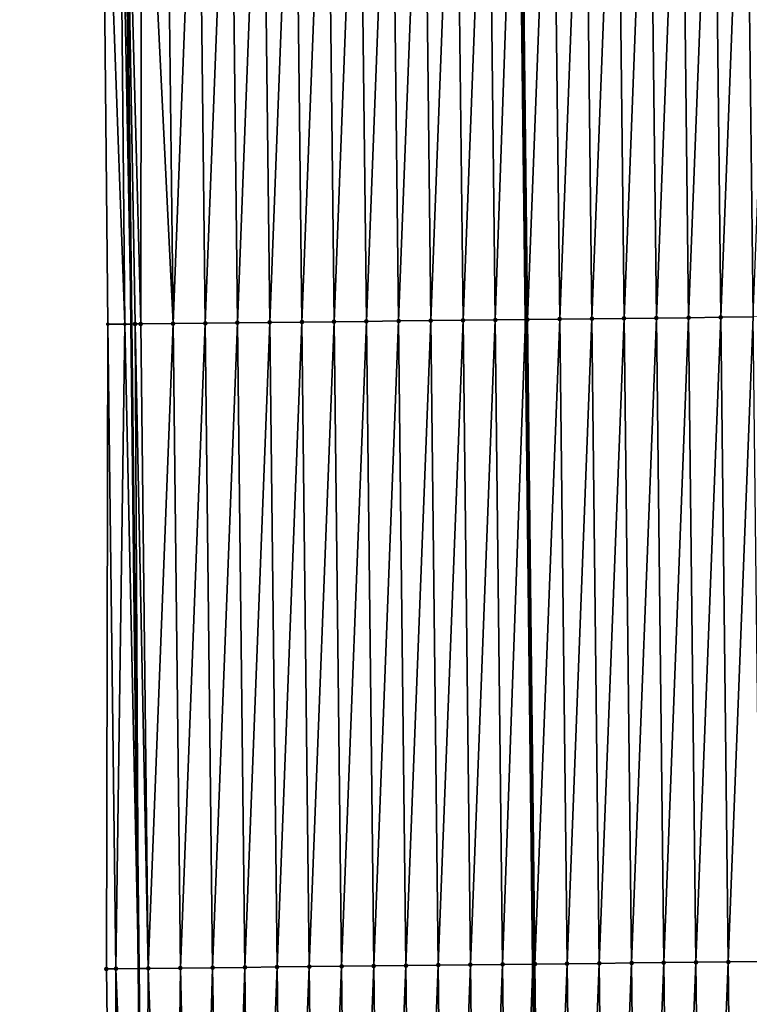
# Model space of a CAD drawing. Header units: feet. Extents: x 2007189 to 2022806, y 818621 to 837694.
# Tile 479 of 656: x 2011331 to 2011353, y 830966 to 830996. Entities that reach past the tile are written whole.
import ezdxf

# ---------------------------------------------------------------- set-up
doc = ezdxf.new("R2010")
doc.units = ezdxf.units.FT
doc.header["$MEASUREMENT"] = 0
for name, color, linetype, lineweight in [('EP_Travel Lane', 172, 'Continuous', 53), ('Road Shots', 141, 'Continuous', 100), ('Road X-Section', 40, 'Continuous', 13), ('STRIPING', 60, 'Continuous', 53)]:
    doc.layers.add(name, color=color, linetype=linetype, lineweight=lineweight)
doc.layers.add('I-77-MM17-21_SB-Surface-Border', color=7, linetype='Continuous')
doc.layers.add('I-77-MM17-21_SB-Surface-TIN', color=7, linetype='Continuous')

msp = doc.modelspace()

# ---------------------------------------------------------------- linework, layer by layer
at = {"layer": 'EP_Travel Lane'}
msp.add_polyline3d([(2011331.936866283, 831206.8001080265, 329.5410662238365), (2011332.136166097, 831186.8010767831, 329.5223725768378), (2011332.335465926, 831166.8020439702, 329.5043570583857), (2011332.534765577, 831146.8030291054, 329.4774771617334), (2011332.73406477, 831126.8040602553, 329.4276892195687), (2011332.93336375, 831106.8051126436, 329.3675566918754), (2011333.13266238, 831086.8062001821, 329.2897081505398), (2011333.33196047, 831066.807341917, 329.1850411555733), (2011333.550888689, 831046.8097852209, 329.0743161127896), (2011333.774220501, 831026.8112519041, 328.9776944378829), (2011333.997550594, 831006.812872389, 328.8552991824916), (2011334.220879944, 830986.8145594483, 328.7217223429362), (2011334.444209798, 830966.8162013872, 328.5956943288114), (2011334.667542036, 830946.8176298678, 328.5054617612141), (2011334.890869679, 830926.8194697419, 328.3462590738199), (2011335.114201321, 830906.8209515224, 328.2471406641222)], dxfattribs=at)
at = {"layer": 'I-77-MM17-21_SB-Surface-Border', "color": 3, "linetype": 'Continuous', "lineweight": -3}
msp.add_polyline3d([(2011334.321755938, 830906.8119848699, 328.2276932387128), (2011334.609498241, 830926.8162918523, 328.3383683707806), (2011333.711812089, 830946.8068286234, 328.4798258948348), (2011333.451623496, 830966.8049746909, 328.5705658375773), (2011333.498299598, 830986.8063980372, 328.7015235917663), (2011333.301015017, 831006.8049576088, 328.8437994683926), (2011333.387216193, 831026.8068916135, 328.9650565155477), (2011333.51373414, 831046.809365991, 329.0732064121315), (2011332.543878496, 831066.7983702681, 329.1665862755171), (2011332.490458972, 831086.7988813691, 329.2785773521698), (2011331.806501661, 831106.7922686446, 329.3489335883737), (2011331.15680768, 831126.7861378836, 329.3741759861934), (2011331.214683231, 831146.788001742, 329.4462356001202), (2011331.234529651, 831166.7895062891, 329.4807859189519), (2011330.761466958, 831186.7854607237, 329.4734304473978), (2011331.28316584, 831206.7926658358, 329.5259380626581), (2011331.552098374, 831226.7970140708, 329.5622705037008)], dxfattribs=at)
at = {"layer": 'I-77-MM17-21_SB-Surface-TIN', "color": 128, "linetype": 'Continuous', "lineweight": -3}
for points in [[(2011336.520043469, 830986.8406288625, 328.7690932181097), (2011337.290768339, 831006.8502335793, 328.9197068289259), (2011336.290833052, 831006.838856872, 328.9056084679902)], [(2011336.520043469, 830986.8406288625, 328.7690932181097), (2011337.51997894, 830986.8519895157, 328.7858837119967), (2011337.290768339, 831006.8502335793, 328.9197068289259)], [(2011337.51997894, 830986.8519895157, 328.7858837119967), (2011338.290703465, 831006.8616242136, 328.9314697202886), (2011337.290768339, 831006.8502335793, 328.9197068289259)], [(2011337.51997894, 830986.8519895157, 328.7858837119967), (2011338.519914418, 830986.8633495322, 328.8027809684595), (2011338.290703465, 831006.8616242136, 328.9314697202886)], [(2011338.519914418, 830986.8633495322, 328.8027809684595), (2011339.290638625, 831006.8730119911, 328.9437116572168), (2011338.290703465, 831006.8616242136, 328.9314697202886)], [(2011338.519914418, 830986.8633495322, 328.8027809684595), (2011339.519849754, 830986.8747219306, 328.8176018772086), (2011339.290638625, 831006.8730119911, 328.9437116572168)], [(2011339.519849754, 830986.8747219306, 328.8176018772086), (2011340.290573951, 831006.8843852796, 328.9583833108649), (2011339.290638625, 831006.8730119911, 328.9437116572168)], [(2011339.519849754, 830986.8747219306, 328.8176018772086), (2011340.519784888, 830986.8861119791, 328.8294630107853), (2011340.290573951, 831006.8843852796, 328.9583833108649)], [(2011340.519784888, 830986.8861119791, 328.8294630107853), (2011341.290509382, 831006.8957494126, 328.9745902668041), (2011340.290573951, 831006.8843852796, 328.9583833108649)], [(2011340.519784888, 830986.8861119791, 328.8294630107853), (2011341.519720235, 830986.8974834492, 328.8444395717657), (2011341.290509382, 831006.8957494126, 328.9745902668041)], [(2011341.519720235, 830986.8974834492, 328.8444395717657), (2011342.290444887, 831006.907107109, 328.991876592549), (2011341.290509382, 831006.8957494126, 328.9745902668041)], [(2011341.519720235, 830986.8974834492, 328.8444395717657), (2011342.519655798, 830986.9088359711, 328.8625936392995), (2011342.290444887, 831006.907107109, 328.991876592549)], [(2011342.519655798, 830986.9088359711, 328.8625936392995), (2011343.290380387, 831006.9184651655, 329.0091025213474), (2011342.290444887, 831006.907107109, 328.991876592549)], [(2011342.519655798, 830986.9088359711, 328.8625936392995), (2011343.519591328, 830986.9201915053, 328.8802425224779), (2011343.290380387, 831006.9184651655, 329.0091025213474)], [(2011343.519591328, 830986.9201915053, 328.8802425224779), (2011344.290315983, 831006.9298149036, 329.0277233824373), (2011343.290380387, 831006.9184651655, 329.0091025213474)], [(2011343.519591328, 830986.9201915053, 328.8802425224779), (2011344.519527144, 830986.9315220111, 328.9020885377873), (2011344.290315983, 831006.9298149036, 329.0277233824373)], [(2011344.519527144, 830986.9315220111, 328.9020885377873), (2011345.290251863, 831006.9411398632, 329.0504994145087), (2011344.290315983, 831006.9298149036, 329.0277233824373)], [(2011344.519527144, 830986.9315220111, 328.9020885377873), (2011345.519463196, 830986.9428319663, 328.9273806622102), (2011345.290251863, 831006.9411398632, 329.0504994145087)], [(2011345.519463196, 830986.9428319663, 328.9273806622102), (2011346.219266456, 831006.9516613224, 329.0717050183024), (2011345.290251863, 831006.9411398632, 329.0504994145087)], [(2011345.519463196, 830986.9428319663, 328.9273806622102), (2011346.455296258, 830986.9534227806, 328.9500609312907), (2011346.219266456, 831006.9516613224, 329.0717050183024)], [(2011346.290187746, 831006.9524645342, 329.0733238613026), (2011346.219266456, 831006.9516613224, 329.0717050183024), (2011346.455296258, 830986.9534227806, 328.9500609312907)], [(2011346.519399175, 830986.9541482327, 328.9516144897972), (2011347.290123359, 831006.9638127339, 329.0922027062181), (2011346.290187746, 831006.9524645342, 329.0733238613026)], [(2011346.519399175, 830986.9541482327, 328.9516144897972), (2011346.290187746, 831006.9524645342, 329.0733238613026), (2011346.455296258, 830986.9534227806, 328.9500609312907)], [(2011346.519399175, 830986.9541482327, 328.9516144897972), (2011347.519334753, 830986.9654995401, 328.9699722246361), (2011347.290123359, 831006.9638127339, 329.0922027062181)], [(2011347.519334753, 830986.9654995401, 328.9699722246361), (2011348.290058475, 831006.9752043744, 329.1037968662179), (2011347.290123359, 831006.9638127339, 329.0922027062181)], [(2011347.519334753, 830986.9654995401, 328.9699722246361), (2011348.519269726, 830986.9769036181, 328.9794806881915), (2011348.290058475, 831006.9752043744, 329.1037968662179)], [(2011348.519269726, 830986.9769036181, 328.9794806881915), (2011349.289993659, 831006.9865900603, 329.1163895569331), (2011348.290058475, 831006.9752043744, 329.1037968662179)], [(2011348.519269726, 830986.9769036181, 328.9794806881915), (2011349.519204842, 830986.9882952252, 328.9910804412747), (2011349.289993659, 831006.9865900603, 329.1163895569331)], [(2011349.519204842, 830986.9882952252, 328.9910804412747), (2011350.289929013, 831006.9979608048, 329.1314878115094), (2011349.289993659, 831006.9865900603, 329.1163895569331)], [(2011349.519204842, 830986.9882952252, 328.9910804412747), (2011350.519140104, 830986.9996741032, 329.0048147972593), (2011350.289929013, 831006.9979608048, 329.1314878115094)], [(2011350.519140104, 830986.9996741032, 329.0048147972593), (2011351.289864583, 831007.0093128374, 329.1497239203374), (2011350.289929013, 831006.9979608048, 329.1314878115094)], [(2011350.519140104, 830986.9996741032, 329.0048147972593), (2011351.51907552, 830987.0110395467, 329.0208019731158), (2011351.289864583, 831007.0093128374, 329.1497239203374)], [(2011351.51907552, 830987.0110395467, 329.0208019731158), (2011352.289799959, 831007.0206817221, 329.1651340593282), (2011351.289864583, 831007.0093128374, 329.1497239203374)], [(2011351.51907552, 830987.0110395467, 329.0208019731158), (2011352.519010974, 830987.022401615, 329.0373551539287), (2011352.289799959, 831007.0206817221, 329.1651340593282)], [(2011352.519010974, 830987.022401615, 329.0373551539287), (2011353.289735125, 831007.0320690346, 329.1774539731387), (2011352.289799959, 831007.0206817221, 329.1651340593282)], [(2011352.519010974, 830987.022401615, 329.0373551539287), (2011353.518946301, 830987.0337748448, 329.052036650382), (2011353.289735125, 831007.0320690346, 329.1774539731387)], [(2011353.518946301, 830987.0337748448, 329.052036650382), (2011354.28967042, 831007.0434450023, 329.1916763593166), (2011353.289735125, 831007.0320690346, 329.1774539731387)], [(2011334.029600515, 830986.8123876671, 328.7182726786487), (2011333.841603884, 831006.8110980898, 328.8531045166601), (2011333.301015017, 831006.8049576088, 328.8437994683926)], [(2011333.498299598, 830986.8063980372, 328.7015235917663), (2011334.029600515, 830986.8123876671, 328.7182726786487), (2011333.301015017, 831006.8049576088, 328.8437994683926)], [(2011333.841603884, 831006.8110980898, 328.8531045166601), (2011334.220879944, 830986.8145594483, 328.7217223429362), (2011333.997550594, 831006.812872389, 328.8552991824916)], [(2011334.029600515, 830986.8123876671, 328.7182726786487), (2011334.220879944, 830986.8145594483, 328.7217223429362), (2011333.841603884, 831006.8110980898, 328.8531045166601)], [(2011334.520172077, 830986.8179468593, 328.7289214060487), (2011334.537266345, 831006.8190130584, 328.8628946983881), (2011333.997550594, 831006.812872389, 328.8552991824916)], [(2011334.340910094, 830986.8159222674, 328.7238870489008), (2011334.520172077, 830986.8179468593, 328.7289214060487), (2011333.997550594, 831006.812872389, 328.8552991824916)], [(2011334.340910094, 830986.8159222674, 328.7238870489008), (2011333.997550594, 831006.812872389, 328.8552991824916), (2011334.220879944, 830986.8145594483, 328.7217223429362)], [(2011334.520172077, 830986.8179468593, 328.7289214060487), (2011335.520107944, 830986.829272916, 328.7515134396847), (2011334.537266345, 831006.8190130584, 328.8628946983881)], [(2011335.520107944, 830986.829272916, 328.7515134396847), (2011335.290897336, 831006.8275175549, 328.8852401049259), (2011334.537266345, 831006.8190130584, 328.8628946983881)], [(2011335.520107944, 830986.829272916, 328.7515134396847), (2011336.290833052, 831006.838856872, 328.9056084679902), (2011335.290897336, 831006.8275175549, 328.8852401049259)], [(2011335.520107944, 830986.829272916, 328.7515134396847), (2011336.520043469, 830986.8406288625, 328.7690932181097), (2011336.290833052, 831006.838856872, 328.9056084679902)], [(2011349.74841686, 830966.9899276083, 328.877970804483), (2011350.519140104, 830986.9996741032, 329.0048147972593), (2011349.519204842, 830986.9882952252, 328.9910804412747)], [(2011349.74841686, 830966.9899276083, 328.877970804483), (2011350.748352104, 830967.0013079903, 328.8914536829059), (2011350.519140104, 830986.9996741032, 329.0048147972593)], [(2011350.748352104, 830967.0013079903, 328.8914536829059), (2011351.51907552, 830987.0110395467, 329.0208019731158), (2011350.519140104, 830986.9996741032, 329.0048147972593)], [(2011350.748352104, 830967.0013079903, 328.8914536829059), (2011351.748287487, 830967.0126763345, 328.9069552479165), (2011351.51907552, 830987.0110395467, 329.0208019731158)], [(2011351.748287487, 830967.0126763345, 328.9069552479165), (2011352.519010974, 830987.022401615, 329.0373551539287), (2011351.51907552, 830987.0110395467, 329.0208019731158)], [(2011351.748287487, 830967.0126763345, 328.9069552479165), (2011352.748222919, 830967.0240403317, 328.9231857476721), (2011352.519010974, 830987.022401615, 329.0373551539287)], [(2011352.748222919, 830967.0240403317, 328.9231857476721), (2011353.518946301, 830987.0337748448, 329.052036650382), (2011352.519010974, 830987.022401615, 329.0373551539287)], [(2011352.748222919, 830967.0240403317, 328.9231857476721), (2011353.748158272, 830967.0354112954, 328.9382480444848), (2011353.518946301, 830987.0337748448, 329.052036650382)], [(2011333.451623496, 830966.8049746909, 328.5705658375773), (2011333.749447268, 830966.8083369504, 328.57916039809), (2011333.498299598, 830986.8063980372, 328.7015235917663)], [(2011333.749447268, 830966.8083369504, 328.57916039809), (2011334.029600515, 830986.8123876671, 328.7182726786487), (2011333.498299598, 830986.8063980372, 328.7015235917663)], [(2011333.749447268, 830966.8083369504, 328.57916039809), (2011334.444209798, 830966.8162013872, 328.5956943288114), (2011334.029600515, 830986.8123876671, 328.7182726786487)], [(2011334.029600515, 830986.8123876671, 328.7182726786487), (2011334.444209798, 830966.8162013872, 328.5956943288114), (2011334.220879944, 830986.8145594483, 328.7217223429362)], [(2011334.340910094, 830986.8159222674, 328.7238870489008), (2011334.220879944, 830986.8145594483, 328.7217223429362), (2011334.444209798, 830966.8162013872, 328.5956943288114)], [(2011334.749383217, 830966.8196558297, 328.6029568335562), (2011334.520172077, 830986.8179468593, 328.7289214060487), (2011334.340910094, 830986.8159222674, 328.7238870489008)], [(2011334.749383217, 830966.8196558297, 328.6029568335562), (2011334.340910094, 830986.8159222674, 328.7238870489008), (2011334.444209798, 830966.8162013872, 328.5956943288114)], [(2011334.749383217, 830966.8196558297, 328.6029568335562), (2011335.520107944, 830986.829272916, 328.7515134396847), (2011334.520172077, 830986.8179468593, 328.7289214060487)], [(2011334.749383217, 830966.8196558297, 328.6029568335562), (2011335.74931884, 830966.8310031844, 328.6219781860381), (2011335.520107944, 830986.829272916, 328.7515134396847)], [(2011335.74931884, 830966.8310031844, 328.6219781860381), (2011336.520043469, 830986.8406288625, 328.7690932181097), (2011335.520107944, 830986.829272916, 328.7515134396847)], [(2011335.74931884, 830966.8310031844, 328.6219781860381), (2011336.749254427, 830966.8423537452, 328.6404618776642), (2011336.520043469, 830986.8406288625, 328.7690932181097)], [(2011336.749254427, 830966.8423537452, 328.6404618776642), (2011337.51997894, 830986.8519895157, 328.7858837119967), (2011336.520043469, 830986.8406288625, 328.7690932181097)], [(2011336.749254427, 830966.8423537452, 328.6404618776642), (2011337.749190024, 830966.8537033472, 328.6591063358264), (2011337.51997894, 830986.8519895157, 328.7858837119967)], [(2011337.749190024, 830966.8537033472, 328.6591063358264), (2011338.519914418, 830986.8633495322, 328.8027809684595), (2011337.51997894, 830986.8519895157, 328.7858837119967)], [(2011337.749190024, 830966.8537033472, 328.6591063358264), (2011338.749125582, 830966.8650563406, 328.6771821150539), (2011338.519914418, 830986.8633495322, 328.8027809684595)], [(2011338.749125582, 830966.8650563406, 328.6771821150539), (2011339.519849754, 830986.8747219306, 328.8176018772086), (2011338.519914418, 830986.8633495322, 328.8027809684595)], [(2011338.749125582, 830966.8650563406, 328.6771821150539), (2011339.749061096, 830966.8764132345, 328.6946037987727), (2011339.519849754, 830986.8747219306, 328.8176018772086)], [(2011339.749061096, 830966.8764132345, 328.6946037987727), (2011340.519784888, 830986.8861119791, 328.8294630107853), (2011339.519849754, 830986.8747219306, 328.8176018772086)], [(2011339.749061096, 830966.8764132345, 328.6946037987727), (2011340.748996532, 830966.8877769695, 328.7108782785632), (2011340.519784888, 830986.8861119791, 328.8294630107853)], [(2011340.748996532, 830966.8877769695, 328.7108782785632), (2011341.519720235, 830986.8974834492, 328.8444395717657), (2011340.519784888, 830986.8861119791, 328.8294630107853)], [(2011340.748996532, 830966.8877769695, 328.7108782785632), (2011341.748931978, 830966.8991398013, 328.727304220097), (2011341.519720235, 830986.8974834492, 328.8444395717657)], [(2011341.748931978, 830966.8991398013, 328.727304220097), (2011342.519655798, 830986.9088359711, 328.8625936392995), (2011341.519720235, 830986.8974834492, 328.8444395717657)], [(2011341.748931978, 830966.8991398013, 328.727304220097), (2011342.748867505, 830966.9104954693, 328.7449314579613), (2011342.519655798, 830986.9088359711, 328.8625936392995)], [(2011342.748867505, 830966.9104954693, 328.7449314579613), (2011343.519591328, 830986.9201915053, 328.8802425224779), (2011342.519655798, 830986.9088359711, 328.8625936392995)], [(2011342.748867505, 830966.9104954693, 328.7449314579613), (2011343.748803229, 830966.9218340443, 328.7654251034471), (2011343.519591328, 830986.9201915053, 328.8802425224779)], [(2011343.748803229, 830966.9218340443, 328.7654251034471), (2011344.519527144, 830986.9315220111, 328.9020885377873), (2011343.519591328, 830986.9201915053, 328.8802425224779)], [(2011343.748803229, 830966.9218340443, 328.7654251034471), (2011344.748739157, 830966.9331547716, 328.788911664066), (2011344.519527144, 830986.9315220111, 328.9020885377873)], [(2011344.748739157, 830966.9331547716, 328.788911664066), (2011345.519463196, 830986.9428319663, 328.9273806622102), (2011344.519527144, 830986.9315220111, 328.9020885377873)], [(2011344.748739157, 830966.9331547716, 328.788911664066), (2011345.74867521, 830966.9444646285, 328.81422108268), (2011345.519463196, 830986.9428319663, 328.9273806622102)], [(2011345.74867521, 830966.9444646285, 328.81422108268), (2011346.455296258, 830986.9534227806, 328.9500609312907), (2011345.519463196, 830986.9428319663, 328.9273806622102)], [(2011345.74867521, 830966.9444646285, 328.81422108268), (2011346.691326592, 830966.9551391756, 328.8359656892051), (2011346.455296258, 830986.9534227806, 328.9500609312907)], [(2011346.519399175, 830986.9541482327, 328.9516144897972), (2011346.455296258, 830986.9534227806, 328.9500609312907), (2011346.691326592, 830966.9551391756, 328.8359656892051)], [(2011346.74861111, 830966.9557878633, 328.8372870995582), (2011347.519334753, 830986.9654995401, 328.9699722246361), (2011346.519399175, 830986.9541482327, 328.9516144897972)], [(2011346.74861111, 830966.9557878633, 328.8372870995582), (2011346.519399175, 830986.9541482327, 328.9516144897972), (2011346.691326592, 830966.9551391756, 328.8359656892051)], [(2011346.74861111, 830966.9557878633, 328.8372870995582), (2011347.748546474, 830966.967157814, 328.8525192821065), (2011347.519334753, 830986.9654995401, 328.9699722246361)], [(2011347.748546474, 830966.967157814, 328.8525192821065), (2011348.519269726, 830986.9769036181, 328.9794806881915), (2011347.519334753, 830986.9654995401, 328.9699722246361)], [(2011347.748546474, 830966.967157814, 328.8525192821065), (2011348.748481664, 830966.9785429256, 328.8652090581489), (2011348.519269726, 830986.9769036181, 328.9794806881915)], [(2011348.748481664, 830966.9785429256, 328.8652090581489), (2011349.519204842, 830986.9882952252, 328.9910804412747), (2011348.519269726, 830986.9769036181, 328.9794806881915)], [(2011348.748481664, 830966.9785429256, 328.8652090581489), (2011349.74841686, 830966.9899276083, 328.877970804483), (2011349.519204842, 830986.9882952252, 328.9910804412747)], [(2011335.490090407, 830946.8269385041, 328.525420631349), (2011335.74931884, 830966.8310031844, 328.6219781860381), (2011334.749383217, 830966.8196558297, 328.6029568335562)], [(2011335.490090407, 830946.8269385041, 328.525420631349), (2011336.192298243, 830946.8349480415, 328.5319341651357), (2011335.74931884, 830966.8310031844, 328.6219781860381)], [(2011336.192298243, 830946.8349480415, 328.5319341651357), (2011336.749254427, 830966.8423537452, 328.6404618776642), (2011335.74931884, 830966.8310031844, 328.6219781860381)], [(2011336.192298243, 830946.8349480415, 328.5319341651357), (2011337.105819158, 830946.8453212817, 328.5482179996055), (2011336.749254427, 830966.8423537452, 328.6404618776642)], [(2011337.105819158, 830946.8453212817, 328.5482179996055), (2011337.749190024, 830966.8537033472, 328.6591063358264), (2011336.749254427, 830966.8423537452, 328.6404618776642)], [(2011337.105819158, 830946.8453212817, 328.5482179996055), (2011337.8551219, 830946.8538240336, 328.5625392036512), (2011337.749190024, 830966.8537033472, 328.6591063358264)], [(2011337.978403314, 830946.855224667, 328.5646119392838), (2011338.749125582, 830966.8650563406, 328.6771821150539), (2011337.749190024, 830966.8537033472, 328.6591063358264)], [(2011337.8551219, 830946.8538240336, 328.5625392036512), (2011337.978403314, 830946.855224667, 328.5646119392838), (2011337.749190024, 830966.8537033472, 328.6591063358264)], [(2011337.978403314, 830946.855224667, 328.5646119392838), (2011338.978338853, 830946.866579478, 328.5823836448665), (2011338.749125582, 830966.8650563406, 328.6771821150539)], [(2011338.978338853, 830946.866579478, 328.5823836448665), (2011339.749061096, 830966.8764132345, 328.6946037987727), (2011338.749125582, 830966.8650563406, 328.6771821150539)], [(2011338.978338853, 830946.866579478, 328.5823836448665), (2011339.978274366, 830946.8779363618, 328.5998078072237), (2011339.749061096, 830966.8764132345, 328.6946037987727)], [(2011339.978274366, 830946.8779363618, 328.5998078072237), (2011340.748996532, 830966.8877769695, 328.7108782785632), (2011339.749061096, 830966.8764132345, 328.6946037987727)], [(2011339.978274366, 830946.8779363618, 328.5998078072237), (2011340.978209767, 830946.889303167, 328.615568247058), (2011340.748996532, 830966.8877769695, 328.7108782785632)], [(2011340.978209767, 830946.889303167, 328.615568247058), (2011341.748931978, 830966.8991398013, 328.727304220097), (2011340.748996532, 830966.8877769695, 328.7108782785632)], [(2011340.978209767, 830946.889303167, 328.615568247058), (2011341.978145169, 830946.9006697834, 328.6313602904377), (2011341.748931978, 830966.8991398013, 328.727304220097)], [(2011341.978145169, 830946.9006697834, 328.6313602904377), (2011342.748867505, 830966.9104954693, 328.7449314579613), (2011341.748931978, 830966.8991398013, 328.727304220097)], [(2011341.978145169, 830946.9006697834, 328.6313602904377), (2011342.978080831, 830946.9120137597, 328.6509489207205), (2011342.748867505, 830966.9104954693, 328.7449314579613)], [(2011342.978080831, 830946.9120137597, 328.6509489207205), (2011343.748803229, 830966.9218340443, 328.7654251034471), (2011342.748867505, 830966.9104954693, 328.7449314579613)], [(2011342.978080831, 830946.9120137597, 328.6509489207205), (2011343.978016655, 830946.9233436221, 328.6729043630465), (2011343.748803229, 830966.9218340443, 328.7654251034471)], [(2011343.978016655, 830946.9233436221, 328.6729043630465), (2011344.748739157, 830966.9331547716, 328.788911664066), (2011343.748803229, 830966.9218340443, 328.7654251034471)], [(2011343.978016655, 830946.9233436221, 328.6729043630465), (2011344.977952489, 830946.9346725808, 328.6950113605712), (2011344.748739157, 830966.9331547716, 328.788911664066)], [(2011344.977952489, 830946.9346725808, 328.6950113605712), (2011345.74867521, 830966.9444646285, 328.81422108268), (2011344.748739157, 830966.9331547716, 328.788911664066)], [(2011344.977952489, 830946.9346725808, 328.6950113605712), (2011345.977888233, 830946.9460092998, 328.715816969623), (2011345.74867521, 830966.9444646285, 328.81422108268)], [(2011345.977888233, 830946.9460092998, 328.715816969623), (2011346.691326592, 830966.9551391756, 328.8359656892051), (2011345.74867521, 830966.9444646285, 328.81422108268)], [(2011345.977888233, 830946.9460092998, 328.715816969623), (2011346.927357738, 830946.9567868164, 328.7334002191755), (2011346.691326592, 830966.9551391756, 328.8359656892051)], [(2011346.74861111, 830966.9557878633, 328.8372870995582), (2011346.691326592, 830966.9551391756, 328.8359656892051), (2011346.927357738, 830946.9567868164, 328.7334002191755)], [(2011346.977823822, 830946.9573596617, 328.7343348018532), (2011347.748546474, 830966.967157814, 328.8525192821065), (2011346.74861111, 830966.9557878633, 328.8372870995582)], [(2011346.977823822, 830946.9573596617, 328.7343348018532), (2011346.74861111, 830966.9557878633, 328.8372870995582), (2011346.927357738, 830946.9567868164, 328.7334002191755)], [(2011346.977823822, 830946.9573596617, 328.7343348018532), (2011347.977759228, 830946.96872593, 328.750185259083), (2011347.748546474, 830966.967157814, 328.8525192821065)], [(2011347.977759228, 830946.96872593, 328.750185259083), (2011348.748481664, 830966.9785429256, 328.8652090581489), (2011347.748546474, 830966.967157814, 328.8525192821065)], [(2011347.977759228, 830946.96872593, 328.750185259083), (2011348.977694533, 830946.9801010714, 328.7645477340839), (2011348.748481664, 830966.9785429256, 328.8652090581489)], [(2011348.977694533, 830946.9801010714, 328.7645477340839), (2011349.74841686, 830966.9899276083, 328.877970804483), (2011348.748481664, 830966.9785429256, 328.8652090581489)], [(2011348.977694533, 830946.9801010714, 328.7645477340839), (2011349.977629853, 830946.9914748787, 328.7791339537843), (2011349.74841686, 830966.9899276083, 328.877970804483)], [(2011349.977629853, 830946.9914748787, 328.7791339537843), (2011350.748352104, 830967.0013079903, 328.8914536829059), (2011349.74841686, 830966.9899276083, 328.877970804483)], [(2011349.977629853, 830946.9914748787, 328.7791339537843), (2011350.977565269, 830947.0028403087, 328.7951249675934), (2011350.748352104, 830967.0013079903, 328.8914536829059)], [(2011350.977565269, 830947.0028403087, 328.7951249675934), (2011351.748287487, 830967.0126763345, 328.9069552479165), (2011350.748352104, 830967.0013079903, 328.8914536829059)], [(2011350.977565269, 830947.0028403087, 328.7951249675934), (2011351.977500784, 830947.0141970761, 328.8125686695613), (2011351.748287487, 830967.0126763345, 328.9069552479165)], [(2011351.977500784, 830947.0141970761, 328.8125686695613), (2011352.748222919, 830967.0240403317, 328.9231857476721), (2011351.748287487, 830967.0126763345, 328.9069552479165)], [(2011351.977500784, 830947.0141970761, 328.8125686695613), (2011352.977436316, 830947.0255523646, 328.8302603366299), (2011352.748222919, 830967.0240403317, 328.9231857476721)], [(2011352.977436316, 830947.0255523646, 328.8302603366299), (2011353.748158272, 830967.0354112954, 328.9382480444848), (2011352.748222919, 830967.0240403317, 328.9231857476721)], [(2011352.977436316, 830947.0255523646, 328.8302603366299), (2011353.977371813, 830947.03691077, 328.847429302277), (2011353.748158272, 830967.0354112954, 328.9382480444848)], [(2011333.451623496, 830966.8049746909, 328.5705658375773), (2011333.711812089, 830946.8068286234, 328.4798258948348), (2011333.749447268, 830966.8083369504, 328.57916039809)], [(2011334.550561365, 830946.8163060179, 328.5026232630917), (2011333.749447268, 830966.8083369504, 328.57916039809), (2011333.711812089, 830946.8068286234, 328.4798258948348)], [(2011334.550561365, 830946.8163060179, 328.5026232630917), (2011334.444209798, 830966.8162013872, 328.5956943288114), (2011333.749447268, 830966.8083369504, 328.57916039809)], [(2011334.749383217, 830966.8196558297, 328.6029568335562), (2011334.444209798, 830966.8162013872, 328.5956943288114), (2011334.667542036, 830946.8176298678, 328.5054617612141)], [(2011334.550561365, 830946.8163060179, 328.5026232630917), (2011334.667542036, 830946.8176298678, 328.5054617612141), (2011334.444209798, 830966.8162013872, 328.5956943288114)], [(2011335.490090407, 830946.8269385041, 328.525420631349), (2011334.749383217, 830966.8196558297, 328.6029568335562), (2011334.667542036, 830946.8176298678, 328.5054617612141)]]:
    msp.add_3dface(points, dxfattribs=at)
at = {"layer": 'Road Shots', "lineweight": 100}
for p in [(2011350.519140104, 830986.9996741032, 329.0048147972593), (2011351.51907552, 830987.0110395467, 329.0208019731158), (2011352.519010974, 830987.022401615, 329.0373551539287), (2011334.340910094, 830986.8159222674, 328.7238870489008), (2011334.520172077, 830986.8179468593, 328.7289214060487), (2011335.520107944, 830986.829272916, 328.7515134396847), (2011336.520043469, 830986.8406288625, 328.7690932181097), (2011337.51997894, 830986.8519895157, 328.7858837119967), (2011338.519914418, 830986.8633495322, 328.8027809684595), (2011339.519849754, 830986.8747219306, 328.8176018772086), (2011340.519784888, 830986.8861119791, 328.8294630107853), (2011341.519720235, 830986.8974834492, 328.8444395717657), (2011342.519655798, 830986.9088359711, 328.8625936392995), (2011343.519591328, 830986.9201915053, 328.8802425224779), (2011344.519527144, 830986.9315220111, 328.9020885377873), (2011345.519463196, 830986.9428319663, 328.9273806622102), (2011346.519399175, 830986.9541482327, 328.9516144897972), (2011347.519334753, 830986.9654995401, 328.9699722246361), (2011348.519269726, 830986.9769036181, 328.9794806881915), (2011349.519204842, 830986.9882952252, 328.9910804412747), (2011335.74931884, 830966.8310031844, 328.6219781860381), (2011336.749254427, 830966.8423537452, 328.6404618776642), (2011337.749190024, 830966.8537033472, 328.6591063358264), (2011338.749125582, 830966.8650563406, 328.6771821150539), (2011339.749061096, 830966.8764132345, 328.6946037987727), (2011340.748996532, 830966.8877769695, 328.7108782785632), (2011341.748931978, 830966.8991398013, 328.727304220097), (2011342.748867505, 830966.9104954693, 328.7449314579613), (2011343.748803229, 830966.9218340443, 328.7654251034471), (2011344.748739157, 830966.9331547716, 328.788911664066), (2011345.74867521, 830966.9444646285, 328.81422108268), (2011346.74861111, 830966.9557878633, 328.8372870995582), (2011347.748546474, 830966.967157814, 328.8525192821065), (2011348.748481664, 830966.9785429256, 328.8652090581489), (2011349.74841686, 830966.9899276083, 328.877970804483), (2011350.748352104, 830967.0013079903, 328.8914536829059), (2011351.748287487, 830967.0126763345, 328.9069552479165), (2011352.748222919, 830967.0240403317, 328.9231857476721), (2011333.451623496, 830966.8049746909, 328.5705658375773), (2011333.749447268, 830966.8083369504, 328.57916039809), (2011334.749383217, 830966.8196558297, 328.6029568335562)]:
    msp.add_point(p, dxfattribs=at)
at = {"layer": 'Road Shots', "lineweight": 70}
for p in [(2011333.498299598, 830986.8063980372, 328.7015235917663), (2011334.029600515, 830986.8123876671, 328.7182726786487)]:
    msp.add_point(p, dxfattribs=at)
at = {"layer": 'Road X-Section', "extrusion": (-0.01146057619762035, 0.9999165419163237, 0.005963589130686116), "elevation": 807868.3732563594, "flags": 128}
msp.add_lwpolyline([(-2020725.157127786, -4489.173354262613), (-2020725.688462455, -4489.156604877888), (-2020725.999792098, -4489.150990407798), (-2020726.179065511, -4489.145955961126), (-2020727.179065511, -4489.12336352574), (-2020728.179065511, -4489.105783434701), (-2020729.179065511, -4489.088992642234), (-2020730.179065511, -4489.072095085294), (-2020731.179065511, -4489.057273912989), (-2020732.179065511, -4489.04541256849), (-2020733.179065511, -4489.030435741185), (-2020734.179065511, -4489.012281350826), (-2020735.179065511, -4488.994632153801), (-2020736.179065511, -4488.972785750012), (-2020737.179065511, -4488.947493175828), (-2020738.179065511, -4488.923258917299), (-2020739.179065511, -4488.90490085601), (-2020740.179065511, -4488.895392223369), (-2020741.179065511, -4488.88379226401), (-2020742.179065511, -4488.870057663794), (-2020743.179065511, -4488.854070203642), (-2020744.179065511, -4488.837516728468), (-2020745.179065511, -4488.82283497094), (-2020746.179065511, -4488.808332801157), (-2020747.179065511, -4488.79272056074), (-2020748.179065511, -4488.77688662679), (-2020748.459125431, -4488.772519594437), (-2020749.179065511, -4488.766196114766), (-2020749.285887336, -4488.765995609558), (-2020749.362839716, -4488.765938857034), (-2020750.179065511, -4488.768805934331), (-2020751.179065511, -4488.779585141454), (-2020752.179065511, -4488.794419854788), (-2020753.179065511, -4488.806590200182), (-2020754.179065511, -4488.816548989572), (-2020755.179065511, -4488.825833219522), (-2020756.179065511, -4488.837323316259), (-2020757.179065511, -4488.848384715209), (-2020758.17906551, -4488.856326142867), (-2020759.179065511, -4488.861970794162), (-2020760.179065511, -4488.869317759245), (-2020761.179065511, -4488.88291764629), (-2020762.179065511, -4488.905156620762), (-2020763.179065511, -4488.946249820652), (-2020764.179065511, -4488.971952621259), (-2020765.179065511, -4489.004369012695), (-2020766.179065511, -4489.040775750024), (-2020767.179065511, -4489.077491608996)], dxfattribs=at)
at = {"layer": 'Road X-Section', "extrusion": (-0.01146058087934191, 0.9999165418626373, 0.005963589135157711), "elevation": 807848.3637951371, "flags": 128}
msp.add_lwpolyline([(-2020767.182848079, -4489.069255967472), (-2020766.182848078, -4489.033716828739), (-2020765.182848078, -4488.997500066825), (-2020764.182848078, -4488.962342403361), (-2020763.182848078, -4488.935915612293), (-2020762.182848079, -4488.901650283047), (-2020761.182848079, -4488.883071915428), (-2020760.182848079, -4488.867631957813), (-2020759.182848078, -4488.858575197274), (-2020758.182848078, -4488.849849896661), (-2020757.182848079, -4488.83891884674), (-2020756.182848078, -4488.828053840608), (-2020755.182848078, -4488.818679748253), (-2020754.182848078, -4488.809408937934), (-2020753.182848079, -4488.798463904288), (-2020752.182848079, -4488.78510824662), (-2020751.182848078, -4488.769753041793), (-2020750.182848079, -4488.761921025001), (-2020749.468243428, -4488.75837136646), (-2020749.281957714, -4488.758568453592), (-2020749.182848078, -4488.758886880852), (-2020748.494052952, -4488.764914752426), (-2020748.182848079, -4488.769435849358), (-2020747.182848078, -4488.787236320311), (-2020746.182848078, -4488.80227636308), (-2020745.182848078, -4488.817298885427), (-2020744.182848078, -4488.832361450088), (-2020743.182848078, -4488.848592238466), (-2020742.182848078, -4488.864094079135), (-2020741.182848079, -4488.87757719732), (-2020740.182848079, -4488.890339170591), (-2020739.182848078, -4488.903029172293), (-2020738.182848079, -4488.918261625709), (-2020737.182848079, -4488.941328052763), (-2020736.182848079, -4488.966637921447), (-2020735.182848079, -4488.990124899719), (-2020734.182848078, -4489.010618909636), (-2020733.182848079, -4489.02824646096), (-2020732.182848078, -4489.044672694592), (-2020731.182848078, -4489.060947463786), (-2020730.182848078, -4489.078369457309), (-2020729.182848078, -4489.096445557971), (-2020728.182848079, -4489.115090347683), (-2020727.182848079, -4489.133574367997), (-2020726.182848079, -4489.15259605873), (-2020725.182848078, -4489.17639291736), (-2020724.885005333, -4489.184987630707)], dxfattribs=at)
at = {"layer": 'STRIPING'}
msp.add_polyline3d([(2011344.061789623, 831206.9382431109, 329.7738191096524), (2011344.26956827, 831186.9393448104, 329.737208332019), (2011344.477347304, 831166.940409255, 329.7190572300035), (2011344.685125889, 831146.941516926, 329.6794573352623), (2011344.892904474, 831126.9426246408, 329.6398125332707), (2011345.100682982, 831106.9437396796, 329.5966223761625), (2011345.308460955, 831086.9449063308, 329.5276791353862), (2011345.516238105, 831066.9461520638, 329.4195000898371), (2011345.747206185, 831046.9481948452, 329.30552081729), (2011345.983236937, 831026.9498758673, 329.197365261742), (2011346.219266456, 831006.9516613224, 329.0717050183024), (2011346.455296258, 830986.9534227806, 328.9500609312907), (2011346.691326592, 830966.9551391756, 328.8359656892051), (2011346.927357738, 830946.9567868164, 328.7334002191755), (2011347.163386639, 830926.9586245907, 328.5989584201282), (2011347.399416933, 830906.9603443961, 328.4843149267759)], dxfattribs=at)

doc.saveas('drawing.dxf')
